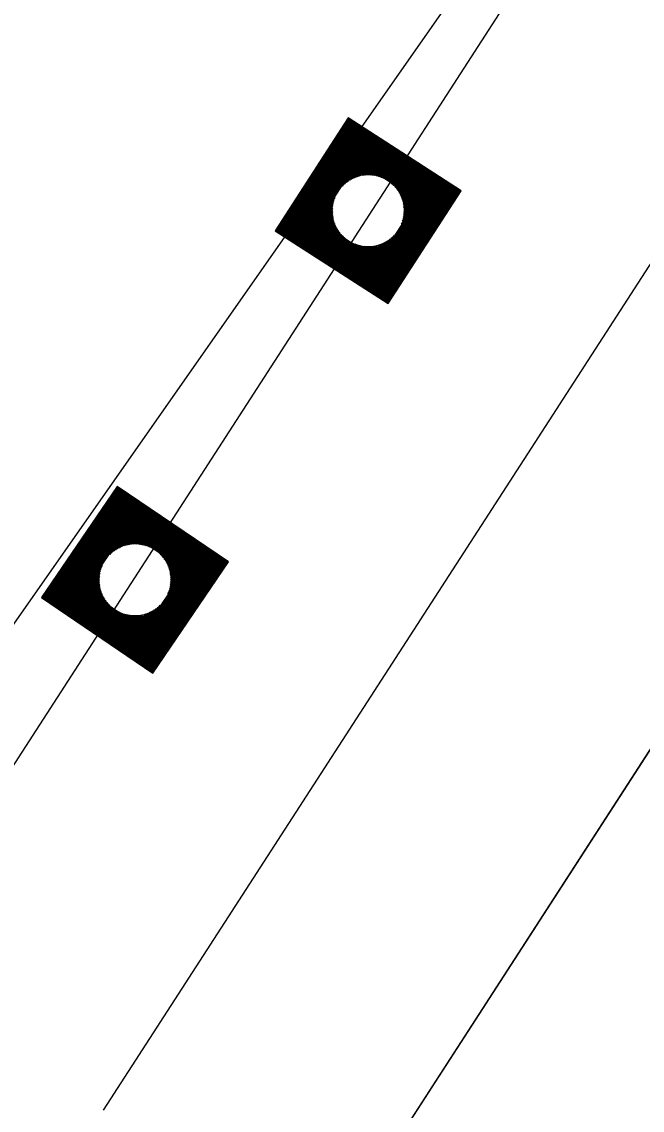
# Model space of a CAD drawing. Extents: x 14104283 to 14128447, y 8633203 to 8671666.
# Drawn here: x 14119349.86 to 14119378.13, y 8669160.47 to 8669210.11 of the extents above; entities that cross this region are included whole.
import ezdxf

# ---------------------------------------------------------------- set-up
doc = ezdxf.new("R2010")
doc.units = 0
for name, color, linetype in [('dsnCellElements', 7, 'Continuous'), ('dsnPaintExistingBrokenLaneLineWhite', 7, 'Continuous'), ('dsnPaintExistingEdgeLineRightWhite', 7, 'Continuous'), ('dsnPaintPlaceBrokenLineWhite', 7, 'Continuous'), ('dsnShadingPaved', 7, 'Continuous'), ('dsnStdLabel', 7, 'Continuous'), ('dsnTapeExistingChannelizingLaneYellow', 7, 'Continuous'), ('dsnTapePlaceChannelizingYellow', 7, 'Continuous')]:
    doc.layers.add(name, color=color, linetype=linetype)

msp = doc.modelspace()

# ---------------------------------------------------------------- linework, layer by layer
at = {"layer": 'dsnCellElements'}
for centre in [(14119365.647, 8669201.493), (14119355.021, 8669184.661)]:
    msp.add_circle(centre, 1.65, dxfattribs=at)
at = {"layer": 'dsnPaintExistingBrokenLaneLineWhite'}
msp.add_line((14119353.59, 8669160.467), (14119404.971, 8669240.065), dxfattribs=at)
msp.add_line((14119353.59, 8669160.467), (14119404.971, 8669240.065), dxfattribs=at)
at = {"layer": 'dsnPaintExistingEdgeLineRightWhite'}
msp.add_line((14119329.789, 8669101.47), (14119537.52, 8669423.28), dxfattribs=at)
at = {"layer": 'dsnPaintPlaceBrokenLineWhite'}
msp.add_line((14119353.59, 8669160.467), (14119404.971, 8669240.065), dxfattribs=at)
at = {"layer": 'dsnShadingPaved'}
for p, q in [((14119403.438, 8669259.759), (14119219.81, 8668997.415)), ((14119292.603, 8669088.156), (14119403.438, 8669259.759)), ((14119415.053, 8669233.557), (14119367.38, 8669159.704))]:
    msp.add_line(p, q, dxfattribs=at)
at = {"layer": 'dsnStdLabel'}
for points in [[(14119366.557, 8669197.258), (14119369.881, 8669202.403), (14119364.737, 8669205.728), (14119361.412, 8669200.583), (14119366.557, 8669197.258)], [(14119366.554, 8669197.26), (14119369.877, 8669202.402), (14119364.738, 8669205.723), (14119361.416, 8669200.584), (14119366.558, 8669197.261)], [(14119366.551, 8669197.262), (14119369.872, 8669202.401), (14119364.739, 8669205.719), (14119361.421, 8669200.585), (14119366.56, 8669197.264)], [(14119366.599, 8669197.396), (14119369.827, 8669202.391), (14119364.749, 8669205.673), (14119361.467, 8669200.595), (14119366.578, 8669197.292)], [(14119366.589, 8669197.442), (14119369.781, 8669202.381), (14119364.758, 8669205.628), (14119361.512, 8669200.605), (14119366.596, 8669197.319)], [(14119366.579, 8669197.487), (14119369.735, 8669202.372), (14119364.768, 8669205.582), (14119361.558, 8669200.615), (14119366.614, 8669197.347)], [(14119366.569, 8669197.533), (14119369.69, 8669202.362), (14119364.778, 8669205.536), (14119361.603, 8669200.624), (14119366.599, 8669197.396)], [(14119366.559, 8669197.579), (14119369.644, 8669202.352), (14119364.788, 8669205.491), (14119361.649, 8669200.634), (14119366.589, 8669197.442)], [(14119366.549, 8669197.624), (14119369.599, 8669202.342), (14119364.798, 8669205.445), (14119361.695, 8669200.644), (14119366.579, 8669197.487)], [(14119366.54, 8669197.67), (14119369.553, 8669202.332), (14119364.807, 8669205.399), (14119361.74, 8669200.654), (14119366.569, 8669197.533)], [(14119366.53, 8669197.716), (14119369.507, 8669202.323), (14119364.817, 8669205.354), (14119361.786, 8669200.664), (14119366.559, 8669197.579)], [(14119366.52, 8669197.761), (14119369.462, 8669202.313), (14119364.827, 8669205.308), (14119361.832, 8669200.673), (14119366.549, 8669197.624)], [(14119366.51, 8669197.807), (14119369.416, 8669202.303), (14119364.837, 8669205.263), (14119361.877, 8669200.683), (14119366.54, 8669197.67)], [(14119366.5, 8669197.852), (14119369.37, 8669202.293), (14119364.847, 8669205.217), (14119361.923, 8669200.693), (14119366.53, 8669197.716)], [(14119366.491, 8669197.898), (14119369.325, 8669202.283), (14119364.856, 8669205.171), (14119361.968, 8669200.703), (14119366.52, 8669197.761)], [(14119366.481, 8669197.944), (14119369.279, 8669202.274), (14119364.866, 8669205.126), (14119362.014, 8669200.713), (14119366.51, 8669197.807)], [(14119366.471, 8669197.989), (14119369.234, 8669202.264), (14119364.876, 8669205.08), (14119362.06, 8669200.722), (14119366.5, 8669197.852)], [(14119366.461, 8669198.035), (14119369.188, 8669202.254), (14119364.886, 8669205.034), (14119362.105, 8669200.732), (14119366.491, 8669197.898)], [(14119366.451, 8669198.081), (14119369.142, 8669202.244), (14119364.896, 8669204.989), (14119362.151, 8669200.742), (14119366.481, 8669197.944)], [(14119366.442, 8669198.126), (14119369.097, 8669202.234), (14119364.905, 8669204.943), (14119362.197, 8669200.752), (14119366.471, 8669197.989)], [(14119366.432, 8669198.172), (14119369.051, 8669202.225), (14119364.915, 8669204.898), (14119362.242, 8669200.762), (14119366.461, 8669198.035)], [(14119366.422, 8669198.217), (14119369.005, 8669202.215), (14119364.925, 8669204.852), (14119362.288, 8669200.771), (14119366.451, 8669198.081)], [(14119366.412, 8669198.263), (14119368.96, 8669202.205), (14119364.935, 8669204.806), (14119362.334, 8669200.781), (14119366.442, 8669198.126)], [(14119366.402, 8669198.309), (14119368.914, 8669202.195), (14119364.945, 8669204.761), (14119362.379, 8669200.791), (14119366.432, 8669198.172)], [(14119366.393, 8669198.354), (14119368.869, 8669202.185), (14119364.954, 8669204.715), (14119362.425, 8669200.801), (14119366.422, 8669198.217)], [(14119366.383, 8669198.4), (14119368.823, 8669202.176), (14119364.964, 8669204.669), (14119362.47, 8669200.811), (14119366.412, 8669198.263)], [(14119366.373, 8669198.446), (14119368.777, 8669202.166), (14119364.974, 8669204.624), (14119362.516, 8669200.82), (14119366.402, 8669198.309)], [(14119366.363, 8669198.491), (14119368.732, 8669202.156), (14119364.984, 8669204.578), (14119362.562, 8669200.83), (14119366.393, 8669198.354)], [(14119366.353, 8669198.537), (14119368.686, 8669202.146), (14119364.994, 8669204.532), (14119362.607, 8669200.84), (14119366.383, 8669198.4)], [(14119366.344, 8669198.583), (14119368.64, 8669202.136), (14119365.003, 8669204.487), (14119362.653, 8669200.85), (14119366.373, 8669198.446)], [(14119366.334, 8669198.628), (14119368.595, 8669202.127), (14119365.013, 8669204.441), (14119362.699, 8669200.86), (14119366.363, 8669198.491)], [(14119366.324, 8669198.674), (14119368.549, 8669202.117), (14119365.023, 8669204.396), (14119362.744, 8669200.869), (14119366.353, 8669198.537)], [(14119366.314, 8669198.719), (14119368.504, 8669202.107), (14119365.033, 8669204.35), (14119362.79, 8669200.879), (14119366.344, 8669198.583)], [(14119366.304, 8669198.765), (14119368.458, 8669202.097), (14119365.043, 8669204.304), (14119362.835, 8669200.889), (14119366.334, 8669198.628)], [(14119366.295, 8669198.811), (14119368.412, 8669202.087), (14119365.052, 8669204.259), (14119362.881, 8669200.899), (14119366.324, 8669198.674)], [(14119366.285, 8669198.856), (14119368.367, 8669202.078), (14119365.062, 8669204.213), (14119362.927, 8669200.909), (14119366.314, 8669198.719)], [(14119366.275, 8669198.902), (14119368.321, 8669202.068), (14119365.072, 8669204.167), (14119362.972, 8669200.919), (14119366.304, 8669198.765)], [(14119366.265, 8669198.948), (14119368.275, 8669202.058), (14119365.082, 8669204.122), (14119363.018, 8669200.928), (14119366.295, 8669198.811)], [(14119366.255, 8669198.993), (14119368.23, 8669202.048), (14119365.092, 8669204.076), (14119363.064, 8669200.938), (14119366.285, 8669198.856)], [(14119366.246, 8669199.039), (14119368.184, 8669202.038), (14119365.101, 8669204.031), (14119363.109, 8669200.948), (14119366.275, 8669198.902)], [(14119366.236, 8669199.084), (14119368.138, 8669202.029), (14119365.111, 8669203.985), (14119363.155, 8669200.958), (14119366.265, 8669198.948)], [(14119366.226, 8669199.13), (14119368.093, 8669202.019), (14119365.121, 8669203.939), (14119363.2, 8669200.968), (14119366.255, 8669198.993)], [(14119366.216, 8669199.176), (14119368.047, 8669202.009), (14119365.131, 8669203.894), (14119363.246, 8669200.977), (14119366.246, 8669199.039)], [(14119366.206, 8669199.221), (14119368.002, 8669201.999), (14119365.141, 8669203.848), (14119363.292, 8669200.987), (14119366.236, 8669199.084)], [(14119366.197, 8669199.267), (14119367.956, 8669201.989), (14119365.15, 8669203.802), (14119363.337, 8669200.997), (14119366.226, 8669199.13)], [(14119366.187, 8669199.313), (14119367.91, 8669201.979), (14119365.16, 8669203.757), (14119363.383, 8669201.007), (14119366.216, 8669199.176)], [(14119366.259, 8669203.008), (14119365.17, 8669203.711), (14119364.466, 8669202.622)], [(14119366.124, 8669203.055), (14119365.18, 8669203.666), (14119364.57, 8669202.721)], [(14119366.02, 8669203.083), (14119365.19, 8669203.62), (14119364.653, 8669202.79)], [(14119365.931, 8669203.102), (14119365.199, 8669203.574), (14119364.727, 8669202.843)], [(14119365.851, 8669203.114), (14119365.209, 8669203.529), (14119364.794, 8669202.887)], [(14119365.779, 8669203.121), (14119365.219, 8669203.483), (14119364.857, 8669202.923)], [(14119365.712, 8669203.125), (14119365.229, 8669203.437), (14119364.917, 8669202.954)], [(14119365.649, 8669203.127), (14119365.239, 8669203.392), (14119364.974, 8669202.981)], [(14119365.59, 8669203.126), (14119365.249, 8669203.346), (14119365.028, 8669203.005)], [(14119365.534, 8669203.123), (14119365.258, 8669203.301), (14119365.08, 8669203.025)], [(14119365.48, 8669203.118), (14119365.268, 8669203.255), (14119365.131, 8669203.043)], [(14119365.428, 8669203.112), (14119365.278, 8669203.209), (14119365.181, 8669203.059)], [(14119365.379, 8669203.105), (14119365.288, 8669203.164), (14119365.229, 8669203.072)], [(14119365.332, 8669203.096), (14119365.298, 8669203.118), (14119365.275, 8669203.084)], [(14119367.161, 8669200.881), (14119367.865, 8669201.97), (14119366.776, 8669202.673)], [(14119367.209, 8669201.016), (14119367.819, 8669201.96), (14119366.875, 8669202.57)], [(14119367.237, 8669201.12), (14119367.773, 8669201.95), (14119366.943, 8669202.487)], [(14119367.255, 8669201.209), (14119367.728, 8669201.94), (14119366.997, 8669202.413)], [(14119367.267, 8669201.288), (14119367.682, 8669201.93), (14119367.04, 8669202.345)], [(14119364.132, 8669202.105), (14119363.429, 8669201.017), (14119364.517, 8669200.313)], [(14119364.085, 8669201.971), (14119363.474, 8669201.026), (14119364.419, 8669200.416)], [(14119364.056, 8669201.866), (14119363.52, 8669201.036), (14119364.35, 8669200.5)], [(14119367.275, 8669201.361), (14119367.637, 8669201.921), (14119367.077, 8669202.282)], [(14119367.279, 8669201.428), (14119367.591, 8669201.911), (14119367.108, 8669202.223)], [(14119367.28, 8669201.491), (14119367.545, 8669201.901), (14119367.135, 8669202.166)], [(14119367.279, 8669201.55), (14119367.5, 8669201.891), (14119367.158, 8669202.112)], [(14119367.276, 8669201.606), (14119367.454, 8669201.881), (14119367.179, 8669202.059)], [(14119367.272, 8669201.66), (14119367.408, 8669201.872), (14119367.197, 8669202.008)], [(14119367.266, 8669201.711), (14119367.363, 8669201.862), (14119367.212, 8669201.959)], [(14119367.258, 8669201.761), (14119367.317, 8669201.852), (14119367.226, 8669201.911)], [(14119367.249, 8669201.808), (14119367.272, 8669201.842), (14119367.237, 8669201.864)], [(14119364.038, 8669201.777), (14119363.565, 8669201.046), (14119364.297, 8669200.573)], [(14119364.026, 8669201.698), (14119363.611, 8669201.056), (14119364.253, 8669200.641)], [(14119364.019, 8669201.625), (14119363.657, 8669201.066), (14119364.217, 8669200.704)], [(14119364.014, 8669201.558), (14119363.702, 8669201.075), (14119364.185, 8669200.763)], [(14119364.013, 8669201.495), (14119363.748, 8669201.085), (14119364.158, 8669200.82)], [(14119364.014, 8669201.436), (14119363.794, 8669201.095), (14119364.135, 8669200.874)], [(14119364.017, 8669201.38), (14119363.839, 8669201.105), (14119364.114, 8669200.927)], [(14119364.022, 8669201.326), (14119363.885, 8669201.115), (14119364.097, 8669200.978)], [(14119364.028, 8669201.275), (14119363.93, 8669201.124), (14119364.081, 8669201.027)], [(14119364.035, 8669201.226), (14119363.976, 8669201.134), (14119364.068, 8669201.075)], [(14119364.044, 8669201.178), (14119364.022, 8669201.144), (14119364.056, 8669201.122)], [(14119366.177, 8669199.358), (14119366.827, 8669200.364)], [(14119365.035, 8669199.979), (14119366.206, 8669199.221)], [(14119365.169, 8669199.931), (14119366.197, 8669199.267)], [(14119365.273, 8669199.903), (14119366.187, 8669199.313)], [(14119365.363, 8669199.885), (14119366.177, 8669199.358)], [(14119365.442, 8669199.872), (14119366.167, 8669199.404)], [(14119365.514, 8669199.865), (14119366.157, 8669199.449)], [(14119365.581, 8669199.861), (14119366.148, 8669199.495)], [(14119365.644, 8669199.86), (14119366.138, 8669199.541)], [(14119365.704, 8669199.861), (14119366.128, 8669199.586)], [(14119365.76, 8669199.864), (14119366.118, 8669199.632)], [(14119365.813, 8669199.868), (14119366.108, 8669199.678)], [(14119365.865, 8669199.874), (14119366.099, 8669199.723)], [(14119365.914, 8669199.882), (14119366.089, 8669199.769)], [(14119365.962, 8669199.89), (14119366.079, 8669199.814)], [(14119366.079, 8669199.814), (14119366.162, 8669199.943)], [(14119366.089, 8669199.769), (14119366.213, 8669199.961)], [(14119366.099, 8669199.723), (14119366.265, 8669199.981)], [(14119366.108, 8669199.678), (14119366.32, 8669200.005)], [(14119366.118, 8669199.632), (14119366.377, 8669200.032)], [(14119366.128, 8669199.586), (14119366.436, 8669200.063)], [(14119366.138, 8669199.541), (14119366.499, 8669200.1)], [(14119366.148, 8669199.495), (14119366.566, 8669200.143)], [(14119366.157, 8669199.449), (14119366.64, 8669200.196)], [(14119366.167, 8669199.404), (14119366.724, 8669200.265)], [(14119355.832, 8669180.406), (14119359.275, 8669185.473), (14119354.209, 8669188.916), (14119350.766, 8669183.85), (14119355.832, 8669180.406)], [(14119355.829, 8669180.408), (14119359.271, 8669185.472), (14119354.21, 8669188.911), (14119350.77, 8669183.851), (14119355.834, 8669180.409)], [(14119355.826, 8669180.41), (14119359.266, 8669185.471), (14119354.211, 8669188.907), (14119350.775, 8669183.852), (14119355.836, 8669180.412)], [(14119355.877, 8669180.543), (14119359.22, 8669185.462), (14119354.22, 8669188.861), (14119350.821, 8669183.86), (14119355.854, 8669180.439)], [(14119355.868, 8669180.589), (14119359.175, 8669185.453), (14119354.229, 8669188.815), (14119350.867, 8669183.869), (14119355.873, 8669180.467)], [(14119355.86, 8669180.635), (14119359.129, 8669185.445), (14119354.237, 8669188.769), (14119350.913, 8669183.878), (14119355.891, 8669180.494)], [(14119355.851, 8669180.681), (14119359.083, 8669185.436), (14119354.246, 8669188.724), (14119350.958, 8669183.887), (14119355.877, 8669180.543)], [(14119355.842, 8669180.727), (14119359.037, 8669185.427), (14119354.255, 8669188.678), (14119351.004, 8669183.895), (14119355.868, 8669180.589)], [(14119355.833, 8669180.773), (14119358.991, 8669185.418), (14119354.264, 8669188.632), (14119351.05, 8669183.904), (14119355.86, 8669180.635)], [(14119355.825, 8669180.818), (14119358.945, 8669185.41), (14119354.272, 8669188.586), (14119351.096, 8669183.913), (14119355.851, 8669180.681)], [(14119355.816, 8669180.864), (14119358.9, 8669185.401), (14119354.281, 8669188.54), (14119351.142, 8669183.922), (14119355.842, 8669180.727)], [(14119355.807, 8669180.91), (14119358.854, 8669185.392), (14119354.29, 8669188.494), (14119351.188, 8669183.93), (14119355.833, 8669180.773)], [(14119355.798, 8669180.956), (14119358.808, 8669185.383), (14119354.298, 8669188.448), (14119351.233, 8669183.939), (14119355.825, 8669180.818)], [(14119355.79, 8669181.002), (14119358.762, 8669185.375), (14119354.307, 8669188.403), (14119351.279, 8669183.948), (14119355.816, 8669180.864)], [(14119355.781, 8669181.048), (14119358.716, 8669185.366), (14119354.316, 8669188.357), (14119351.325, 8669183.957), (14119355.807, 8669180.91)], [(14119355.772, 8669181.093), (14119358.67, 8669185.357), (14119354.325, 8669188.311), (14119351.371, 8669183.965), (14119355.798, 8669180.956)], [(14119355.763, 8669181.139), (14119358.624, 8669185.348), (14119354.333, 8669188.265), (14119351.417, 8669183.974), (14119355.79, 8669181.002)], [(14119355.755, 8669181.185), (14119358.579, 8669185.34), (14119354.342, 8669188.219), (14119351.463, 8669183.983), (14119355.781, 8669181.048)], [(14119355.746, 8669181.231), (14119358.533, 8669185.331), (14119354.351, 8669188.173), (14119351.508, 8669183.992), (14119355.772, 8669181.093)], [(14119355.737, 8669181.277), (14119358.487, 8669185.322), (14119354.36, 8669188.128), (14119351.554, 8669184), (14119355.763, 8669181.139)], [(14119355.728, 8669181.323), (14119358.441, 8669185.313), (14119354.368, 8669188.082), (14119351.6, 8669184.009), (14119355.755, 8669181.185)], [(14119355.72, 8669181.369), (14119358.395, 8669185.305), (14119354.377, 8669188.036), (14119351.646, 8669184.018), (14119355.746, 8669181.231)], [(14119355.711, 8669181.414), (14119358.349, 8669185.296), (14119354.386, 8669187.99), (14119351.692, 8669184.027), (14119355.737, 8669181.277)], [(14119355.702, 8669181.46), (14119358.304, 8669185.287), (14119354.395, 8669187.944), (14119351.738, 8669184.035), (14119355.728, 8669181.323)], [(14119355.694, 8669181.506), (14119358.258, 8669185.279), (14119354.403, 8669187.898), (14119351.784, 8669184.044), (14119355.72, 8669181.369)], [(14119355.685, 8669181.552), (14119358.212, 8669185.27), (14119354.412, 8669187.853), (14119351.829, 8669184.053), (14119355.711, 8669181.414)], [(14119355.676, 8669181.598), (14119358.166, 8669185.261), (14119354.421, 8669187.807), (14119351.875, 8669184.062), (14119355.702, 8669181.46)], [(14119355.667, 8669181.644), (14119358.12, 8669185.252), (14119354.43, 8669187.761), (14119351.921, 8669184.07), (14119355.694, 8669181.506)], [(14119355.659, 8669181.689), (14119358.074, 8669185.244), (14119354.438, 8669187.715), (14119351.967, 8669184.079), (14119355.685, 8669181.552)], [(14119355.65, 8669181.735), (14119358.028, 8669185.235), (14119354.447, 8669187.669), (14119352.013, 8669184.088), (14119355.676, 8669181.598)], [(14119355.641, 8669181.781), (14119357.983, 8669185.226), (14119354.456, 8669187.623), (14119352.059, 8669184.096), (14119355.667, 8669181.644)], [(14119355.632, 8669181.827), (14119357.937, 8669185.217), (14119354.465, 8669187.577), (14119352.104, 8669184.105), (14119355.659, 8669181.689)], [(14119355.624, 8669181.873), (14119357.891, 8669185.209), (14119354.473, 8669187.532), (14119352.15, 8669184.114), (14119355.65, 8669181.735)], [(14119355.615, 8669181.919), (14119357.845, 8669185.2), (14119354.482, 8669187.486), (14119352.196, 8669184.123), (14119355.641, 8669181.781)], [(14119355.606, 8669181.964), (14119357.799, 8669185.191), (14119354.491, 8669187.44), (14119352.242, 8669184.131), (14119355.632, 8669181.827)], [(14119355.597, 8669182.01), (14119357.753, 8669185.182), (14119354.5, 8669187.394), (14119352.288, 8669184.14), (14119355.624, 8669181.873)], [(14119355.589, 8669182.056), (14119357.708, 8669185.174), (14119354.508, 8669187.348), (14119352.334, 8669184.149), (14119355.615, 8669181.919)], [(14119355.58, 8669182.102), (14119357.662, 8669185.165), (14119354.517, 8669187.302), (14119352.379, 8669184.158), (14119355.606, 8669181.964)], [(14119355.571, 8669182.148), (14119357.616, 8669185.156), (14119354.526, 8669187.257), (14119352.425, 8669184.166), (14119355.597, 8669182.01)], [(14119355.562, 8669182.194), (14119357.57, 8669185.147), (14119354.534, 8669187.211), (14119352.471, 8669184.175), (14119355.589, 8669182.056)], [(14119355.554, 8669182.24), (14119357.524, 8669185.139), (14119354.543, 8669187.165), (14119352.517, 8669184.184), (14119355.58, 8669182.102)], [(14119355.545, 8669182.285), (14119357.478, 8669185.13), (14119354.552, 8669187.119), (14119352.563, 8669184.193), (14119355.571, 8669182.148)], [(14119355.536, 8669182.331), (14119357.433, 8669185.121), (14119354.561, 8669187.073), (14119352.609, 8669184.201), (14119355.562, 8669182.194)], [(14119355.527, 8669182.377), (14119357.387, 8669185.112), (14119354.569, 8669187.027), (14119352.655, 8669184.21), (14119355.554, 8669182.24)], [(14119355.519, 8669182.423), (14119357.341, 8669185.104), (14119354.578, 8669186.982), (14119352.7, 8669184.219), (14119355.545, 8669182.285)], [(14119355.51, 8669182.469), (14119357.295, 8669185.095), (14119354.587, 8669186.936), (14119352.746, 8669184.228), (14119355.536, 8669182.331)], [(14119355.668, 8669186.161), (14119354.596, 8669186.89), (14119353.867, 8669185.818)], [(14119355.534, 8669186.212), (14119354.604, 8669186.844), (14119353.972, 8669185.914)], [(14119355.431, 8669186.242), (14119354.613, 8669186.798), (14119354.057, 8669185.981)], [(14119355.342, 8669186.263), (14119354.622, 8669186.752), (14119354.132, 8669186.032)], [(14119355.263, 8669186.277), (14119354.631, 8669186.706), (14119354.201, 8669186.074)], [(14119355.191, 8669186.286), (14119354.639, 8669186.661), (14119354.265, 8669186.109)], [(14119355.124, 8669186.292), (14119354.648, 8669186.615), (14119354.325, 8669186.139)], [(14119355.061, 8669186.294), (14119354.657, 8669186.569), (14119354.382, 8669186.165)], [(14119355.002, 8669186.295), (14119354.666, 8669186.523), (14119354.437, 8669186.187)], [(14119354.945, 8669186.293), (14119354.674, 8669186.477), (14119354.49, 8669186.206)], [(14119354.892, 8669186.29), (14119354.683, 8669186.431), (14119354.541, 8669186.223)], [(14119354.84, 8669186.285), (14119354.692, 8669186.386), (14119354.591, 8669186.237)], [(14119354.791, 8669186.278), (14119354.701, 8669186.34), (14119354.639, 8669186.25)], [(14119354.743, 8669186.271), (14119354.709, 8669186.294), (14119354.686, 8669186.26)], [(14119356.52, 8669184.014), (14119357.249, 8669185.086), (14119356.177, 8669185.815)], [(14119356.571, 8669184.148), (14119357.203, 8669185.077), (14119356.273, 8669185.71)], [(14119356.602, 8669184.251), (14119357.157, 8669185.069), (14119356.34, 8669185.624)], [(14119356.622, 8669184.34), (14119357.112, 8669185.06), (14119356.392, 8669185.549)], [(14119356.636, 8669184.419), (14119357.066, 8669185.051), (14119356.434, 8669185.481)], [(14119356.645, 8669184.491), (14119357.02, 8669185.043), (14119356.469, 8669185.417)], [(14119353.521, 8669185.308), (14119352.792, 8669184.236), (14119353.864, 8669183.508)], [(14119353.47, 8669185.175), (14119352.838, 8669184.245), (14119353.768, 8669183.613)], [(14119353.439, 8669185.071), (14119352.884, 8669184.254), (14119353.701, 8669183.698)], [(14119353.419, 8669184.983), (14119352.93, 8669184.263), (14119353.65, 8669183.773)], [(14119356.651, 8669184.558), (14119356.974, 8669185.034), (14119356.499, 8669185.357)], [(14119356.654, 8669184.621), (14119356.928, 8669185.025), (14119356.524, 8669185.3)], [(14119356.654, 8669184.68), (14119356.882, 8669185.016), (14119356.546, 8669185.245)], [(14119356.652, 8669184.737), (14119356.837, 8669185.008), (14119356.566, 8669185.192)], [(14119356.649, 8669184.79), (14119356.791, 8669184.999), (14119356.582, 8669185.141)], [(14119356.644, 8669184.842), (14119356.745, 8669184.99), (14119356.597, 8669185.091)], [(14119356.638, 8669184.891), (14119356.699, 8669184.981), (14119356.609, 8669185.043)], [(14119356.63, 8669184.939), (14119356.653, 8669184.973), (14119356.62, 8669184.995)], [(14119353.405, 8669184.904), (14119352.975, 8669184.271), (14119353.608, 8669183.842)], [(14119353.396, 8669184.831), (14119353.021, 8669184.28), (14119353.573, 8669183.905)], [(14119353.39, 8669184.764), (14119353.067, 8669184.289), (14119353.543, 8669183.966)], [(14119353.388, 8669184.702), (14119353.113, 8669184.298), (14119353.517, 8669184.023)], [(14119353.387, 8669184.642), (14119353.159, 8669184.306), (14119353.495, 8669184.078)], [(14119353.389, 8669184.586), (14119353.205, 8669184.315), (14119353.476, 8669184.131)], [(14119353.392, 8669184.532), (14119353.25, 8669184.324), (14119353.459, 8669184.182)], [(14119353.397, 8669184.481), (14119353.296, 8669184.332), (14119353.445, 8669184.232)], [(14119353.403, 8669184.431), (14119353.342, 8669184.341), (14119353.432, 8669184.28)], [(14119353.411, 8669184.384), (14119353.388, 8669184.35), (14119353.422, 8669184.327)], [(14119355.501, 8669182.515), (14119356.174, 8669183.505)], [(14119354.373, 8669183.161), (14119355.527, 8669182.377)], [(14119354.507, 8669183.111), (14119355.519, 8669182.423)], [(14119354.611, 8669183.08), (14119355.51, 8669182.469)], [(14119354.699, 8669183.06), (14119355.501, 8669182.515)], [(14119354.778, 8669183.046), (14119355.492, 8669182.56)], [(14119354.851, 8669183.037), (14119355.484, 8669182.606)], [(14119354.918, 8669183.031), (14119355.475, 8669182.652)], [(14119354.98, 8669183.028), (14119355.466, 8669182.698)], [(14119355.04, 8669183.028), (14119355.457, 8669182.744)], [(14119355.096, 8669183.03), (14119355.449, 8669182.79)], [(14119355.15, 8669183.033), (14119355.44, 8669182.836)], [(14119355.201, 8669183.038), (14119355.431, 8669182.881)], [(14119355.251, 8669183.044), (14119355.423, 8669182.927)], [(14119355.298, 8669183.052), (14119355.414, 8669182.973)], [(14119355.414, 8669182.973), (14119355.5, 8669183.1)], [(14119355.423, 8669182.927), (14119355.551, 8669183.116)], [(14119355.431, 8669182.881), (14119355.604, 8669183.136)], [(14119355.44, 8669182.836), (14119355.659, 8669183.158)], [(14119355.449, 8669182.79), (14119355.716, 8669183.183)], [(14119355.457, 8669182.744), (14119355.777, 8669183.213)], [(14119355.466, 8669182.698), (14119355.84, 8669183.248)], [(14119355.475, 8669182.652), (14119355.909, 8669183.29)], [(14119355.484, 8669182.606), (14119355.984, 8669183.342)], [(14119355.492, 8669182.56), (14119356.069, 8669183.409)]]:
    msp.add_lwpolyline(points, dxfattribs=at)
at = {"layer": 'dsnTapeExistingChannelizingLaneYellow'}
msp.add_line((14119403.438, 8669259.759), (14119219.81, 8668997.415), dxfattribs=at)
at = {"layer": 'dsnTapePlaceChannelizingYellow'}
msp.add_line((14119292.603, 8669088.156), (14119403.438, 8669259.759), dxfattribs=at)

doc.saveas('drawing.dxf')
